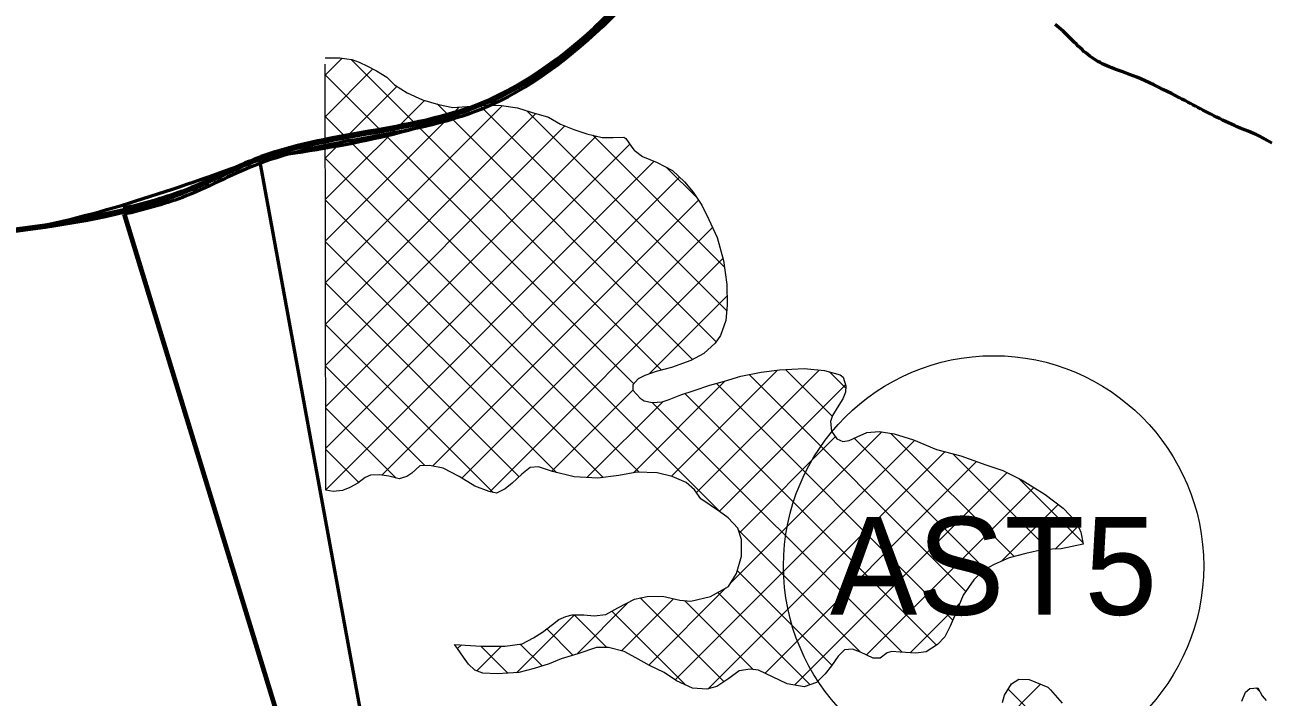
# Model space of a CAD drawing. Extents: x -1643653 to 4543381, y 1624270 to 13878484.
# Drawn here: x 690584 to 696948, y 8955215 to 8958649 of the extents above; entities that cross this region are included whole.
import ezdxf
from ezdxf.enums import TextEntityAlignment as Align

# ---------------------------------------------------------------- set-up
doc = ezdxf.new("R2010")
doc.units = 0
doc.header["$LTSCALE"] = 200
for name, color, linetype, lineweight in [('1', 7, 'Continuous', 13), ('24', 7, 'Continuous', 25), ('26', 7, 'Continuous', 106), ('27', 7, 'Continuous', 53), ('28', 7, 'Continuous', 53), ('29', 7, 'Continuous', 13), ('45', 7, 'Continuous', 13)]:
    doc.layers.add(name, color=color, linetype=linetype, lineweight=lineweight)

msp = doc.modelspace()

# ---------------------------------------------------------------- linework, layer by layer
at = {"layer": '1', "lineweight": 25}
msp.add_spline([(814781, 9009175.5), (814787.2, 9009173.4), (814796.9, 9009173.4), (814799.4, 9009172.4), (814805.1, 9009174.5), (814805.6, 9009176.5), (814811.7, 9009179.5), (814811.7, 9009179.5), (814801.5, 9009181), (814790.7, 9009181.5), (814784.1, 9009183.1), (814777.4, 9009185.1), (814778.4, 9009175.5)], degree=3, dxfattribs=at)
at = {"layer": '24', "lineweight": 53}
for points in [[(695976.9, 8958531), (695967.2, 8958540.1), (695957.7, 8958549.4), (695948.1, 8958558.9), (695938.5, 8958568.5), (695928.9, 8958578.1), (695919.2, 8958587.8), (695909.4, 8958597.3), (695899.5, 8958606.6), (695889.5, 8958615.8), (695879.4, 8958624.8), (695869.1, 8958633.6), (695858.8, 8958642.3), (695848.4, 8958650.8)], [(696565.6, 8958234), (696553, 8958240.7), (696540.1, 8958247.5), (696526.7, 8958254.6), (696512.5, 8958262), (696497.3, 8958269.9), (696480.9, 8958278.4), (696462.9, 8958287.6), (696443.2, 8958297.7), (696422.1, 8958308.3), (696399.9, 8958319.3), (696377.1, 8958330.5), (696354, 8958341.7), (696331, 8958352.5), (696308.5, 8958362.8), (696286.8, 8958372.3), (696266.3, 8958381), (696247, 8958388.7), (696228.8, 8958395.7), (696211.6, 8958402.1), (696195.3, 8958408), (696179.9, 8958413.6), (696165.2, 8958418.8), (696151.3, 8958424), (696138, 8958429.1), (696125.3, 8958434.3), (696113, 8958439.6), (696101.2, 8958445), (696089.8, 8958450.5), (696078.8, 8958456.3), (696067.9, 8958462.3), (696057.3, 8958468.6), (696046.9, 8958475.3), (696036.5, 8958482.3), (696026.3, 8958489.6), (696016.2, 8958497.3), (696006.3, 8958505.3), (695996.4, 8958513.5), (695986.6, 8958522.1), (695976.9, 8958531)], [(696955.8, 8958044.8), (696932.7, 8958058.6), (696912.1, 8958070.2), (696893.7, 8958079.8), (696877.2, 8958087.9), (696862.2, 8958094.6), (696848.2, 8958100.5), (696834.9, 8958105.8), (696821.7, 8958110.9), (696808.4, 8958116.1), (696794.5, 8958121.7), (696780.1, 8958127.8), (696765.2, 8958134.2), (696750.2, 8958141), (696734.9, 8958148), (696719.6, 8958155.2), (696704.3, 8958162.5), (696689.2, 8958169.8), (696674.4, 8958177.2), (696659.8, 8958184.6), (696645.5, 8958191.9), (696631.5, 8958199.1), (696617.8, 8958206.3), (696604.3, 8958213.4), (696591.2, 8958220.4), (696578.3, 8958227.2), (696565.6, 8958234)]]:
    msp.add_lwpolyline(points, dxfattribs=at)
at = {"layer": '26'}
for points in [[(676174.9, 8960921), (676589.7, 8959851), (677298.5, 8959085), (677905.7, 8958370.4), (678108.1, 8958127.9), (678628.8, 8957871.5), (679175.3, 8957678.5), (679634.1, 8957740.2), (680271.7, 8957890.1), (680680.6, 8958130.1), (682556.7, 8958821.8), (683435.7, 8958881.7), (684580.7, 8958673.6), (685598.3, 8958453.2), (686374.5, 8958348.3), (687212.1, 8957836.1), (687682.2, 8957630.7), (688306.1, 8957615.5), (689591.9, 8957533.9), (690585.7, 8957606.1), (691389.1, 8957793.5), (691759.3, 8957957.3), (692919.9, 8958245), (693572, 8958700.2), (694136.4, 8959422.7), (694705.3, 8960908.2), (694927.7, 8961937.4), (695327.4, 8962800.5), (695494.2, 8963028.7), (696954.2, 8966672.4), (698159, 8968028.2), (699003.1, 8968647.8), (699373.7, 8968875.2), (699705.8, 8969051.9), (700930.8, 8969479.2), (701631.8, 8969565.3), (702395, 8969409.6), (703157, 8969037.7), (703804.2, 8968640.8), (704732, 8968306.3), (704974.2, 8968343.5), (705432.6, 8968328.9), (706400.3, 8968312.2), (707482.9, 8968320.5), (708005.4, 8968381.9), (708718.3, 8968340.8), (709660.3, 8968260.6), (710627.7, 8968180.3), (711187.5, 8968089), (711873, 8967704.7), (712851.5, 8967319.2), (713361.3, 8967393.4), (714238.5, 8967122.7), (715674, 8966506.4), (716373.4, 8966312.8), (717313.4, 8965902), (718673.1, 8965375), (719658.3, 8965140.1)], [(691088.7, 8957705.7), (691389.1, 8957793.5), (691759.3, 8957957.3), (692919.9, 8958245), (693572, 8958700.2), (694136.4, 8959422.7), (694705.3, 8960908.2), (694927.7, 8961937.4), (695327.4, 8962800.5), (695494.2, 8963028.7), (696954.2, 8966672.4), (698159, 8968028.2), (699003.1, 8968647.8), (699373.7, 8968875.2), (699705.8, 8969051.9), (700930.8, 8969479.2), (701631.8, 8969565.3), (702395, 8969409.6), (703157, 8969037.7), (703804.2, 8968640.8), (704732, 8968306.3), (704974.2, 8968343.5), (705432.6, 8968328.9), (706400.3, 8968312.2), (707482.9, 8968320.5), (708005.4, 8968381.9), (708718.3, 8968340.8), (709660.3, 8968260.6), (710627.7, 8968180.3), (711187.5, 8968089), (711873, 8967704.7), (712851.5, 8967319.2), (713361.3, 8967393.4), (714238.5, 8967122.7), (715674, 8966506.4), (716373.4, 8966312.8), (717313.4, 8965902), (718673.1, 8965375), (719658.3, 8965140.1)]]:
    msp.add_spline(points, degree=3, dxfattribs=at)
at = {"layer": '27'}
for p, q in [((691782, 8957965.9), (691782, 8957965.8)), ((691782, 8957965.8), (693616.8, 8947943.6)), ((691782, 8957965.8), (693616.8, 8947943.6))]:
    msp.add_line(p, q, dxfattribs=at)
for points in [[(694705.3, 8960908.2), (694136.4, 8959422.7), (693572, 8958700.2), (692919.9, 8958245), (691782, 8957965.9)], [(688743.3, 8957587), (689591.9, 8957533.9), (690585.7, 8957606.1), (691782, 8957965.8)]]:
    msp.add_spline(points, degree=3, dxfattribs=at)
at = {"layer": '28'}
for p, q in [((691088.7, 8957705.7), (693972.6, 8948277.3)), ((691088.7, 8957679.6), (693972.6, 8948251.2))]:
    msp.add_line(p, q, dxfattribs=at)
msp.add_lwpolyline([(691088.7, 8957705.7), (691088.7, 8957705.7), (693972.6, 8948277.3)], dxfattribs=at)
for points in [[(694705.3, 8960908.2), (694136.4, 8959422.7), (693572, 8958700.2), (692919.9, 8958245), (691759.3, 8957957.3), (691389.1, 8957793.5), (691088.7, 8957705.7)], [(694705.3, 8960882.1), (694136.4, 8959396.5), (693572, 8958674), (692919.9, 8958218.9), (691759.3, 8957931.2), (691389.1, 8957767.4), (691088.7, 8957679.6)], [(688743.6, 8957587), (689591.9, 8957533.9), (690585.7, 8957606.1), (691088.7, 8957705.7)]]:
    msp.add_spline(points, degree=3, dxfattribs=at)
at = {"layer": '29'}
for p, q in [((692121.4, 8956316.7), (692118.1, 8958447.5)), ((692118.2, 8958391.6), (692205.6, 8958478.9)), ((693838.2, 8956885), (692251.2, 8958472)), ((693695.6, 8956815.5), (692118.2, 8958392.8)), ((692118.5, 8958179.8), (692362.1, 8958423.4)), ((692118.9, 8957968), (692485.2, 8958334.4)), ((692119.2, 8957756.2), (692625.7, 8958262.7)), ((693996.1, 8956939.2), (692690.7, 8958244.7)), ((694142.5, 8956156.5), (692118.5, 8958180.4)), ((692119.5, 8957544.4), (692804.3, 8958229.2)), ((692119.8, 8957332.6), (693023.3, 8958236)), ((692120.2, 8957120.7), (693195.6, 8958196.2)), ((694117.2, 8957030.2), (692911.5, 8958235.9)), ((694170.9, 8957188.7), (693149.5, 8958210.1)), ((692120.5, 8956908.9), (693344.1, 8958132.6)), ((692120.8, 8956697.1), (693504.2, 8958080.5)), ((694158.1, 8957413.6), (693487, 8958084.7)), ((692121.1, 8956485.3), (693675.1, 8958039.3)), ((693723.1, 8956363.7), (692118.9, 8957967.9)), ((692121.4, 8956273.5), (693800.5, 8957952.5)), ((692408.7, 8956348.6), (693930.3, 8957870.3)), ((694019, 8957764.8), (693862.9, 8957920.9)), ((693538.8, 8956335.8), (692119.2, 8957755.5)), ((692667.5, 8956395.3), (694026.3, 8957754.1)), ((692818, 8956333.6), (694097.7, 8957613.4)), ((693300.2, 8956362.3), (692119.5, 8957543)), ((692960.2, 8956263.8), (694151.2, 8957454.8)), ((693109.8, 8956340.6), (692119.8, 8957330.6)), ((693774, 8956865.4), (694172, 8957263.4)), ((692977.9, 8956260.3), (692120.2, 8957118.1)), ((692628.5, 8956397.7), (692120.5, 8956905.7)), ((693888.4, 8956343.4), (694429.9, 8956884.9)), ((694016.3, 8956259.2), (694642.7, 8956885.6)), ((695393, 8955754.5), (694284.8, 8956862.7)), ((694710.7, 8956648.8), (694471.8, 8956887.8)), ((694779.1, 8956792.6), (694695.7, 8956876)), ((693277, 8956368.4), (693691.7, 8956783.1)), ((693693.6, 8956360.8), (694161.6, 8956828.7)), ((695327.1, 8955608.3), (694118.3, 8956817)), ((694132.7, 8956163.5), (694778.4, 8956809.2)), ((693456.5, 8956335.8), (693846, 8956725.2)), ((695067.5, 8955443.6), (693790.6, 8956720.4)), ((695242.8, 8955480.3), (693957.2, 8956766.1)), ((692479.6, 8956334.4), (692120.8, 8956693.2)), ((693908.1, 8955302.4), (695132.2, 8956526.5)), ((694188.3, 8955794.7), (694963, 8956569.5)), ((694235.4, 8956054), (694725.8, 8956544.3)), ((695491.2, 8955868.4), (694822.6, 8956537)), ((695639.1, 8955932.6), (695010.1, 8956561.6)), ((692290.6, 8956311.3), (692121.1, 8956480.8)), ((694074, 8955256.2), (695285.8, 8956468)), ((694366.5, 8955336.6), (695448, 8956418.1)), ((695814.1, 8955969.7), (695326.7, 8956457.2)), ((694517.9, 8955275.8), (695603.6, 8956361.5)), ((692121.4, 8956271.2), (692121.4, 8956316.7)), ((694884.4, 8955430.2), (695740.6, 8956286.4)), ((695991.3, 8956004.7), (695664.2, 8956331.8)), ((695574.8, 8955908.5), (695865.2, 8956198.8)), ((695849.7, 8955971.2), (695966.7, 8956088.3)), ((694855.1, 8955443.8), (694230.6, 8956068.4)), ((694708.4, 8955378.4), (694224.9, 8955861.9)), ((693772.3, 8955378.7), (694166.9, 8955773.4)), ((693404.2, 8955434.9), (693667.6, 8955698.4)), ((693633.3, 8955451.9), (693898.8, 8955717.4)), ((694157.1, 8955293.3), (693729.2, 8955721.2)), ((694307.6, 8955354.9), (693954.5, 8955708.1)), ((694597.3, 8955277.4), (694125, 8955749.7)), ((695107.8, 8955441.5), (695364.9, 8955698.6)), ((693096.5, 8955339.4), (693392.5, 8955635.4)), ((693558.2, 8955468), (693390.7, 8955635.4)), ((693962.3, 8955276), (693584.2, 8955654.1)), ((693385.1, 8955428.9), (693251.2, 8955562.8)), ((692795.7, 8955462.9), (692814.8, 8955482)), ((692894.1, 8955349.1), (693020, 8955475)), ((693052.9, 8955336.8), (692914.5, 8955475.3)), ((693228.1, 8955373.8), (693115.8, 8955486)), ((694435.5, 8953941), (695774.8, 8955280.2)), ((696639.1, 8954225.8), (695609.1, 8955255.8)), ((695828.3, 8955248.7), (695814.4, 8955262.7)), ((696894.5, 8955243.1), (696875.9, 8955261.7))]:
    msp.add_line(p, q, dxfattribs=at)
at = {"layer": '29', "lineweight": 53}
msp.add_line((691088.7, 8957705.7), (693972.6, 8948277.3), dxfattribs=at)
at = {"layer": '29'}
for points in [[(692118.1, 8958479.8), (692170.1, 8958480.5), (692194.2, 8958480.8), (692229.8, 8958474.9), (692255.2, 8958471.4), (692292.2, 8958458), (692335.6, 8958437), (692381.6, 8958413.5), (692434, 8958381.2), (692472.6, 8958342.3), (692537.8, 8958301.3), (692615.6, 8958265.5), (692698.4, 8958242.5), (692770.9, 8958227), (692867.2, 8958233.3), (692948.4, 8958238.2), (693019.4, 8958236.5), (693102.1, 8958224.9), (693172.1, 8958203), (693260, 8958177.5), (693321.3, 8958141.5), (693390.2, 8958114.5), (693455.2, 8958092.5), (693534.1, 8958073.2), (693591.2, 8958072.7), (693645.7, 8958074.7), (693656, 8958068.5), (693685.7, 8958023.2), (693697.3, 8958009.4), (693739.6, 8957977), (693816.1, 8957946.2), (693894.1, 8957904.1), (693954.4, 8957847.8), (693999.5, 8957793.8), (694043.5, 8957728.4), (694078.7, 8957654.1), (694121.8, 8957562), (694153.7, 8957445.7), (694170.6, 8957322.9), (694173.2, 8957216.3), (694166.6, 8957138.9), (694138.4, 8957062.4), (694112.3, 8957022.7), (694053.4, 8956969.9), (693987.8, 8956934.8), (693888.1, 8956898), (693811, 8956878), (693752.9, 8956858.2), (693717.6, 8956841.2), (693691.3, 8956810.5), (693691.7, 8956782.5), (693727.8, 8956741.2), (693748.2, 8956727.5), (693790.2, 8956720.4), (693840.9, 8956723.6), (693877.5, 8956735.5), (693935.6, 8956759.1), (694005.1, 8956781.5), (694084.6, 8956808), (694159.2, 8956828), (694242.6, 8956854.4), (694346.4, 8956874.8), (694440.1, 8956886.2), (694566.9, 8956892.9), (694671.1, 8956882.8), (694750, 8956861), (694766.6, 8956848.5), (694779.9, 8956804.3), (694777.8, 8956772.6), (694764.3, 8956738.1), (694735.7, 8956692.1), (694712.1, 8956652.5), (694701.1, 8956623.1), (694705.5, 8956572.5), (694732.7, 8956534.7), (694764.6, 8956519.9), (694796.2, 8956525.4), (694837.8, 8956543.7), (694887, 8956565.9), (694949.1, 8956571.8), (695026.7, 8956558.9), (695124.7, 8956529.7), (695243.4, 8956479.2), (695366.8, 8956446.6), (695495.6, 8956401.3), (695582.2, 8956372), (695680.5, 8956323.8), (695798.2, 8956250.5), (695890.5, 8956179.4), (695957.4, 8956107.9), (695981.2, 8956057.7), (695993.1, 8955995.5)], [(692779.9, 8955484.3), (692916.7, 8955475.1), (693038.9, 8955475), (693126.2, 8955487.5), (693184.2, 8955517.5), (693229.5, 8955546), (693281, 8955586), (693313.7, 8955610.5), (693349, 8955627.4), (693381.8, 8955635.5), (693440.2, 8955635), (693493.6, 8955630.6), (693553.1, 8955636.4), (693614.8, 8955671.5), (693699.2, 8955714.5), (693765, 8955729.3), (693842.4, 8955730.3), (693931.5, 8955709.9), (693987.3, 8955705.5), (694087.3, 8955728.4), (694179.2, 8955780.3), (694220.2, 8955845.6), (694245.7, 8955934.7), (694247.1, 8956019.7), (694227.3, 8956077.8), (694178.5, 8956130.5), (694133.6, 8956162.8), (694038.9, 8956227.6), (694006.6, 8956272.8), (693963, 8956311.6), (693892.8, 8956342.4), (693815.2, 8956360.4), (693711.1, 8956364.2), (693620, 8956346.5), (693512.3, 8956332.4), (693391.7, 8956339.7), (693279.7, 8956367.4), (693208.3, 8956391.9), (693166.5, 8956387.5), (693123.8, 8956354), (693075, 8956307.7), (693038.6, 8956278), (692994.4, 8956257.1), (692957.6, 8956264.3), (692883.6, 8956292.5), (692804.3, 8956342.2), (692721.3, 8956384.3), (692651.3, 8956398.6), (692603.2, 8956396.7), (692561.8, 8956359.3), (692535.4, 8956341.2), (692496.2, 8956330.6), (692444, 8956342.6), (692395.7, 8956350.8), (692350.1, 8956349), (692323.6, 8956337.2), (692285.9, 8956307.6), (692245.6, 8956285.5), (692207.7, 8956271), (692159.4, 8956265.6), (692121.4, 8956271.2)], [(695993.1, 8955995.5), (695879.2, 8955972.4), (695789.2, 8955968.7), (695699.4, 8955948.5), (695613.4, 8955925.8), (695537.7, 8955891.9), (695486.1, 8955865.8), (695433.4, 8955814.4), (695379.9, 8955735), (695340.6, 8955639.4), (695313.5, 8955576.9), (695286.2, 8955523.2), (695247.4, 8955483.4), (695190.8, 8955445.9), (695136.4, 8955440.1), (695056.4, 8955444.1), (695014.5, 8955447.4), (694990.5, 8955440.7), (694955.3, 8955413.6), (694918.5, 8955414.4), (694854.7, 8955444), (694813.9, 8955460), (694773.3, 8955456.9), (694740.8, 8955423.5), (694705.9, 8955374.9), (694673.4, 8955333.8), (694629.6, 8955288.9), (694566.5, 8955266.5), (694480, 8955283.1), (694333.2, 8955352.3), (694290, 8955356.8), (694234.3, 8955349.7), (694181.5, 8955309.7), (694119.9, 8955268.3), (694069.3, 8955255), (693995.7, 8955260.3), (693914, 8955298.6), (693851.3, 8955339.7), (693776, 8955376.7), (693705.7, 8955415.1), (693646.9, 8955448.6), (693566.7, 8955467.9), (693505.8, 8955468.4), (693409.8, 8955436.7), (693325.2, 8955410.2), (693263.3, 8955385.3), (693186.2, 8955360.2), (693109.1, 8955340.1), (693054.6, 8955336.9), (692997.6, 8955333.6), (692925.2, 8955337.8), (692883.2, 8955353), (692850.6, 8955383.1), (692825.5, 8955418.2), (692795.4, 8955463.4), (692779.9, 8955484.3)], [(695579.9, 8955187.1), (695589.5, 8955224), (695625.6, 8955282.8), (695663.3, 8955306.1), (695716.6, 8955304.3), (695812.1, 8955264.8)], [(695812.1, 8955264.8), (695825.1, 8955252.4), (695884.4, 8955183.4)], [(696802.7, 8955194.1), (696822.4, 8955240), (696843.8, 8955259.3), (696884.3, 8955262.4), (696906.4, 8955220.8), (696927, 8955197)]]:
    msp.add_lwpolyline(points, dxfattribs=at)
at = {"layer": '29', "lineweight": 53}
msp.add_spline([(688743.3, 8957587), (689591.9, 8957533.9), (690585.7, 8957606.1), (691088.7, 8957705.7)], degree=3, dxfattribs=at)
at = {"layer": '45'}
msp.add_circle((695534.6, 8955885.3), 1073.6, dxfattribs=at)

# ---------------------------------------------------------------- texts
msp.add_text('AST5', height=500, dxfattribs=at).set_placement((695534.7, 8955635.3), align=Align.CENTER)

doc.saveas('drawing.dxf')
